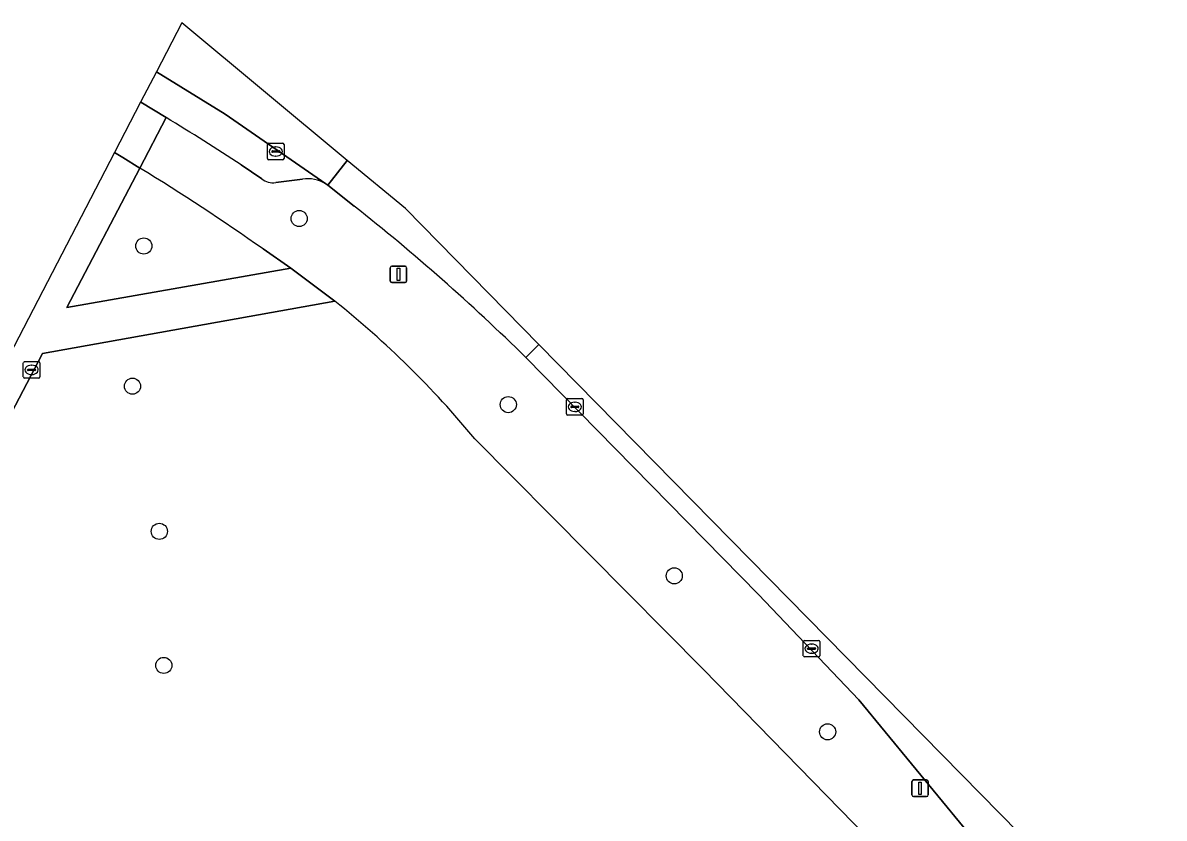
# Model space of a CAD drawing. Extents: x 159674 to 160531, y 382172 to 382904.
# Drawn here: x 160339.1 to 160408.2, y 382855.4 to 382903.6 of the extents above; entities that cross this region are included whole.
import ezdxf

# ---------------------------------------------------------------- set-up
doc = ezdxf.new("R2010")
doc.units = 0
for name, color, linetype in [('IMGEO_Boom', 7, 'Continuous'), ('IMGEO_Gemengd_bos', 7, 'Continuous'), ('IMGEO_Groenvoorziening', 7, 'Continuous'), ('IMGEO_Kolk', 7, 'Continuous'), ('IMGEO_Lichtmast', 7, 'Continuous'), ('IMGEO_Parkeervlak_open', 7, 'Continuous'), ('IMGEO_Rijbaan_lokaal_open', 7, 'Continuous'), ('IMGEO_Rioolput', 7, 'Continuous'), ('IMGEO_Voetpad_halfverhard', 7, 'Continuous'), ('IMGEO_Voetpad_open', 7, 'Continuous')]:
    doc.layers.add(name, color=color, linetype=linetype)

msp = doc.modelspace()

# ---------------------------------------------------------------- linework, layer by layer
at = {"layer": 'IMGEO_Boom'}
for centre in [(160355.824, 382891.735), (160346.41, 382890.071), (160345.723, 382881.579), (160368.495, 382880.464), (160347.351, 382872.784), (160378.553, 382870.089), (160347.621, 382864.663), (160387.846, 382860.641)]:
    msp.add_circle(centre, 0.489, dxfattribs=at)
at = {"layer": 'IMGEO_Gemengd_bos'}
for points in [[(160357.991, 382886.728), (160340.269, 382883.563), (160309.477, 382824.651)], [(160380.322, 382864.415), (160366.472, 382878.391)], [(160390.474, 382836.84), (160391.493, 382836.729), (160399.73, 382844.531), (160397.373, 382846.959), (160396.867, 382847.477), (160380.322, 382864.415)]]:
    msp.add_lwpolyline(points, dxfattribs=at)
msp.add_arc((160321.539, 382841.164), 58.351, 39.64165, 51.33949, dxfattribs=at)
at = {"layer": 'IMGEO_Groenvoorziening'}
msp.add_lwpolyline([(160346.174, 382894.797), (160341.747, 382886.351), (160355.328, 382888.737), (160353.64, 382889.892)], dxfattribs=at)
msp.add_arc((160267.121, 382766.334), 150.838, 54.99908, 58.39282, dxfattribs=at)
at = {"layer": 'IMGEO_Kolk'}
for p, q in [((160353.905, 382895.372), (160353.905, 382896.224)), ((160353.98, 382896.298), (160354.832, 382896.298)), ((160354.906, 382896.224), (160354.906, 382895.372)), ((160354.164, 382895.792), (160354.164, 382895.804)), ((160354.602, 382895.755), (160354.204, 382895.755)), ((160354.207, 382895.841), (160354.605, 382895.841)), ((160354.416, 382895.518), (160354.391, 382895.518)), ((160354.393, 382896.078), (160354.418, 382896.078)), ((160354.648, 382895.804), (160354.648, 382895.792)), ((160354.832, 382895.298), (160353.98, 382895.298)), ((160372.028, 382879.9), (160372.028, 382880.752)), ((160372.103, 382880.826), (160372.955, 382880.826)), ((160372.287, 382880.32), (160372.287, 382880.332)), ((160372.725, 382880.283), (160372.327, 382880.283)), ((160372.33, 382880.369), (160372.728, 382880.369)), ((160372.516, 382880.606), (160372.541, 382880.606)), ((160372.771, 382880.332), (160372.771, 382880.32)), ((160373.029, 382880.752), (160373.029, 382879.9)), ((160372.955, 382879.826), (160372.103, 382879.826)), ((160372.539, 382880.046), (160372.514, 382880.046)), ((160386.374, 382865.251), (160386.374, 382866.103)), ((160386.449, 382866.177), (160387.301, 382866.177)), ((160386.676, 382865.72), (160387.074, 382865.72)), ((160386.862, 382865.957), (160386.887, 382865.957)), ((160387.375, 382866.103), (160387.375, 382865.251)), ((160387.301, 382865.177), (160386.449, 382865.177)), ((160386.633, 382865.671), (160386.633, 382865.683)), ((160387.071, 382865.634), (160386.673, 382865.634)), ((160386.885, 382865.397), (160386.86, 382865.397)), ((160387.117, 382865.683), (160387.117, 382865.671))]:
    msp.add_line(p, q, dxfattribs=at)
for points in [[(160353.905, 382895.372), (160353.905, 382896.224)], [(160353.98, 382896.298), (160354.832, 382896.298)], [(160354.906, 382896.224), (160354.906, 382895.372)], [(160354.832, 382895.298), (160353.98, 382895.298)], [(160372.028, 382879.9), (160372.028, 382880.752)], [(160372.103, 382880.826), (160372.955, 382880.826)], [(160373.029, 382880.752), (160373.029, 382879.9)], [(160372.955, 382879.826), (160372.103, 382879.826)], [(160386.374, 382865.251), (160386.374, 382866.103)], [(160386.449, 382866.177), (160387.301, 382866.177)], [(160387.375, 382866.103), (160387.375, 382865.251)], [(160387.301, 382865.177), (160386.449, 382865.177)]]:
    msp.add_lwpolyline(points, dxfattribs=at)
for centre, radius, start, end in [((160353.982, 382896.222), 0.0765, 91.55205, 178.44795), ((160353.982, 382896.222), 0.0765, 91.55205, 178.44795), ((160354.83, 382896.222), 0.0765, 1.55205, 88.44795), ((160354.83, 382896.222), 0.0765, 1.55205, 88.44795), ((160354.204, 382895.801), 0.0403, 85.87752, 175.75265), ((160354.201, 382895.791), 0.0366, 178.93798, 274.71019), ((160354.605, 382895.798), 0.043, 264.86636, 352.45326), ((160354.609, 382895.803), 0.0386, 1.73085, 96.63898), ((160353.982, 382895.374), 0.0765, 181.55205, 268.44795), ((160353.982, 382895.374), 0.0765, 181.55205, 268.44795), ((160354.83, 382895.374), 0.0765, 271.55205, 358.44795), ((160354.83, 382895.374), 0.0765, 271.55205, 358.44795), ((160372.105, 382880.75), 0.0765, 91.55205, 178.44795), ((160372.105, 382880.75), 0.0765, 91.55205, 178.44795), ((160372.327, 382880.329), 0.0403, 85.87752, 175.75265), ((160372.324, 382880.319), 0.0366, 178.93798, 274.71019), ((160372.728, 382880.326), 0.043, 264.86636, 352.45326), ((160372.732, 382880.331), 0.0386, 1.73085, 96.63898), ((160372.953, 382880.75), 0.0765, 1.55205, 88.44795), ((160372.953, 382880.75), 0.0765, 1.55205, 88.44795), ((160372.105, 382879.902), 0.0765, 181.55205, 268.44795), ((160372.105, 382879.902), 0.0765, 181.55205, 268.44795), ((160372.953, 382879.902), 0.0765, 271.55205, 358.44795), ((160372.953, 382879.902), 0.0765, 271.55205, 358.44795), ((160386.451, 382866.101), 0.0765, 91.55205, 178.44795), ((160386.451, 382866.101), 0.0765, 91.55205, 178.44795), ((160386.673, 382865.68), 0.0403, 85.87752, 175.75265), ((160387.078, 382865.682), 0.0386, 1.73085, 96.63898), ((160387.299, 382866.101), 0.0765, 1.55205, 88.44795), ((160387.299, 382866.101), 0.0765, 1.55205, 88.44795), ((160386.451, 382865.253), 0.0765, 181.55205, 268.44795), ((160386.451, 382865.253), 0.0765, 181.55205, 268.44795), ((160386.67, 382865.67), 0.0366, 178.93798, 274.71019), ((160387.074, 382865.677), 0.043, 264.86636, 352.45326), ((160387.299, 382865.253), 0.0765, 271.55205, 358.44795), ((160387.299, 382865.253), 0.0765, 271.55205, 358.44795)]:
    msp.add_arc(centre, radius, start, end, dxfattribs=at)
for centre, major_axis, ratio, start_param, end_param in [((160354.392, 382895.798), (-0.387, 0.002), 0.722429, 4.712389, 7.853982), ((160354.417, 382895.798), (-0.39, 0.002), 0.717154, 1.570796, 4.712389), ((160372.515, 382880.326), (-0.387, 0.002), 0.722429, 4.712389, 7.853982), ((160372.54, 382880.326), (-0.39, 0.002), 0.717154, 1.570796, 4.712389), ((160386.861, 382865.677), (-0.387, 0.002), 0.722429, 4.712389, 7.853982), ((160386.886, 382865.677), (-0.39, 0.002), 0.717154, 1.570796, 4.712389)]:
    msp.add_ellipse(centre, major_axis=major_axis, ratio=ratio, start_param=start_param, end_param=end_param, dxfattribs=at)
at = {"layer": 'IMGEO_Lichtmast'}
for p, q in [((160361.347, 382887.951), (160361.347, 382888.751)), ((160361.347, 382888.751), (160361.347, 382887.951)), ((160361.447, 382888.851), (160362.237, 382888.851)), ((160362.237, 382888.851), (160361.447, 382888.851)), ((160362.337, 382888.751), (160362.337, 382887.951)), ((160362.337, 382887.951), (160362.337, 382888.751)), ((160362.237, 382887.851), (160361.447, 382887.851)), ((160361.447, 382887.851), (160362.237, 382887.851)), ((160392.954, 382856.822), (160392.954, 382857.622)), ((160392.954, 382857.622), (160392.954, 382856.822)), ((160393.054, 382857.722), (160393.844, 382857.722)), ((160393.844, 382857.722), (160393.054, 382857.722)), ((160393.944, 382857.622), (160393.944, 382856.822)), ((160393.944, 382856.822), (160393.944, 382857.622)), ((160393.844, 382856.722), (160393.054, 382856.722)), ((160393.054, 382856.722), (160393.844, 382856.722))]:
    msp.add_line(p, q, dxfattribs=at)
for points in [[(160361.767, 382888.726), (160361.917, 382888.726), (160361.917, 382887.976), (160361.767, 382887.976), (160361.767, 382888.726)], [(160393.374, 382857.597), (160393.524, 382857.597), (160393.524, 382856.847), (160393.374, 382856.847), (160393.374, 382857.597)]]:
    msp.add_lwpolyline(points, dxfattribs=at)
for centre, start, end in [((160361.447, 382888.751), 90, 180), ((160361.447, 382888.751), 90, 180), ((160362.237, 382888.751), 0, 90), ((160362.237, 382888.751), 360, 90), ((160361.447, 382887.951), 180, 270), ((160361.447, 382887.951), 180, 270), ((160362.237, 382887.951), 270, 0), ((160362.237, 382887.951), 270, 0), ((160393.054, 382857.622), 90, 180), ((160393.054, 382857.622), 90, 180), ((160393.844, 382857.622), 0, 90), ((160393.844, 382857.622), 360, 90), ((160393.054, 382856.822), 180, 270), ((160393.054, 382856.822), 180, 270), ((160393.844, 382856.822), 270, 0), ((160393.844, 382856.822), 270, 0)]:
    msp.add_arc(centre, 0.1, start, end, dxfattribs=at)
at = {"layer": 'IMGEO_Parkeervlak_open'}
for points in [[(160347.17, 382900.617), (160346.219, 382898.782)], [(160357.443, 382893.833), (160351.335, 382898.053), (160347.17, 382900.617)], [(160346.22, 382898.781), (160347.757, 382897.857)], [(160352.311, 382894.995), (160353.559, 382894.144)], [(160354.4, 382893.924), (160356.017, 382894.115)]]:
    msp.add_lwpolyline(points, dxfattribs=at)
for centre, radius, start, end in [((160252.702, 382741.444), 183.032, 59.27356, 59.27396), ((160252.25, 382740.832), 183.789, 57.01392, 58.69077), ((160354.211, 382894.918), 1.012, 229.90134, 280.77927), ((160356.371, 382892.159), 1.987, 57.36178, 100.26572)]:
    msp.add_arc(centre, radius, start, end, dxfattribs=at)
at = {"layer": 'IMGEO_Rijbaan_lokaal_open'}
msp.add_lwpolyline([(160348.713, 382903.592), (160347.17, 382900.617), (160351.335, 382898.053), (160357.443, 382893.833), (160357.557, 382893.754), (160358.74, 382895.261)], close=True, dxfattribs=at)
for points in [[(160370.355, 382884.103), (160362.258, 382892.338), (160358.74, 382895.261), (160357.557, 382893.754), (160359.158, 382892.485)], [(160369.563, 382883.31), (160370.355, 382884.103), (160370.355, 382884.103)], [(160401.781, 382852.143), (160370.355, 382884.103), (160370.355, 382884.103), (160369.563, 382883.31), (160383.663, 382868.962), (160389.741, 382862.582), (160396.126, 382854.816), (160399.681, 382850.149), (160401.781, 382852.143)]]:
    msp.add_lwpolyline(points, dxfattribs=at)
msp.add_arc((160281.255, 382793.651), 125.846, 45.43499, 51.75412, dxfattribs=at)
at = {"layer": 'IMGEO_Rioolput'}
for p, q in [((160339.109, 382882.139), (160339.109, 382882.991)), ((160339.184, 382883.065), (160340.036, 382883.065)), ((160340.11, 382882.991), (160340.11, 382882.139)), ((160339.368, 382882.559), (160339.368, 382882.571)), ((160339.806, 382882.522), (160339.408, 382882.522)), ((160339.411, 382882.608), (160339.809, 382882.608)), ((160339.597, 382882.845), (160339.622, 382882.845)), ((160339.852, 382882.571), (160339.852, 382882.559)), ((160340.036, 382882.065), (160339.184, 382882.065)), ((160339.62, 382882.285), (160339.595, 382882.285))]:
    msp.add_line(p, q, dxfattribs=at)
for points in [[(160339.109, 382882.139), (160339.109, 382882.991)], [(160339.184, 382883.065), (160340.036, 382883.065)], [(160340.11, 382882.991), (160340.11, 382882.139)], [(160340.036, 382882.065), (160339.184, 382882.065)]]:
    msp.add_lwpolyline(points, dxfattribs=at)
for centre, radius, start, end in [((160339.186, 382882.989), 0.0765, 91.55205, 178.44795), ((160339.186, 382882.989), 0.0765, 91.55205, 178.44795), ((160340.034, 382882.989), 0.0765, 1.55205, 88.44795), ((160340.034, 382882.989), 0.0765, 1.55205, 88.44795), ((160339.408, 382882.568), 0.0403, 85.87752, 175.75265), ((160339.405, 382882.558), 0.0366, 178.93798, 274.71019), ((160339.809, 382882.565), 0.043, 264.86636, 352.45326), ((160339.813, 382882.57), 0.0386, 1.73085, 96.63898), ((160339.186, 382882.141), 0.0765, 181.55205, 268.44795), ((160339.186, 382882.141), 0.0765, 181.55205, 268.44795), ((160340.034, 382882.141), 0.0765, 271.55205, 358.44795), ((160340.034, 382882.141), 0.0765, 271.55205, 358.44795)]:
    msp.add_arc(centre, radius, start, end, dxfattribs=at)
for centre, major_axis, ratio, start_param, end_param in [((160339.596, 382882.565), (-0.387, 0.002), 0.722429, 4.712389, 7.853982), ((160339.621, 382882.565), (-0.39, 0.002), 0.717154, 1.570796, 4.712389)]:
    msp.add_ellipse(centre, major_axis=major_axis, ratio=ratio, start_param=start_param, end_param=end_param, dxfattribs=at)
at = {"layer": 'IMGEO_Voetpad_halfverhard'}
msp.add_lwpolyline([(160309.477, 382824.651), (160340.269, 382883.563), (160357.991, 382886.728), (160355.328, 382888.737), (160341.747, 382886.351), (160346.174, 382894.797), (160345.135, 382895.431), (160344.64, 382895.73), (160344.637, 382895.732), (160312.445, 382833.642), (160309.679, 382835.349)], dxfattribs=at)
at = {"layer": 'IMGEO_Voetpad_open'}
for points in [[(160346.219, 382898.782), (160344.637, 382895.732), (160344.64, 382895.73), (160345.135, 382895.431), (160346.174, 382894.797), (160347.757, 382897.857), (160346.22, 382898.781)], [(160347.757, 382897.857), (160346.174, 382894.797)], [(160353.559, 382894.144), (160352.311, 382894.995)], [(160356.017, 382894.115), (160354.4, 382893.924)], [(160359.158, 382892.485), (160357.557, 382893.754), (160357.443, 382893.833)], [(160353.64, 382889.892), (160355.328, 382888.737), (160357.991, 382886.728)], [(160383.663, 382868.962), (160369.563, 382883.31)], [(160366.472, 382878.391), (160380.322, 382864.415), (160396.867, 382847.477), (160397.373, 382846.959), (160399.73, 382844.531), (160401.449, 382842.76), (160402.213, 382841.974), (160404.349, 382839.773), (160405.998, 382838.074), (160408.24, 382835.765)], [(160400.691, 382848.81), (160399.681, 382850.149), (160396.126, 382854.816), (160389.741, 382862.582), (160383.663, 382868.962)]]:
    msp.add_lwpolyline(points, dxfattribs=at)
for centre, radius, start, end in [((160252.702, 382741.444), 183.032, 59.27356, 59.27396), ((160252.25, 382740.832), 183.789, 57.01392, 58.69077), ((160267.121, 382766.334), 150.838, 54.99908, 58.39282), ((160354.211, 382894.918), 1.012, 229.90134, 280.77927), ((160356.371, 382892.159), 1.987, 57.36178, 100.26572), ((160281.255, 382793.651), 125.846, 45.43499, 51.75412), ((160321.539, 382841.164), 58.351, 39.64165, 51.33949)]:
    msp.add_arc(centre, radius, start, end, dxfattribs=at)

doc.saveas('drawing.dxf')
